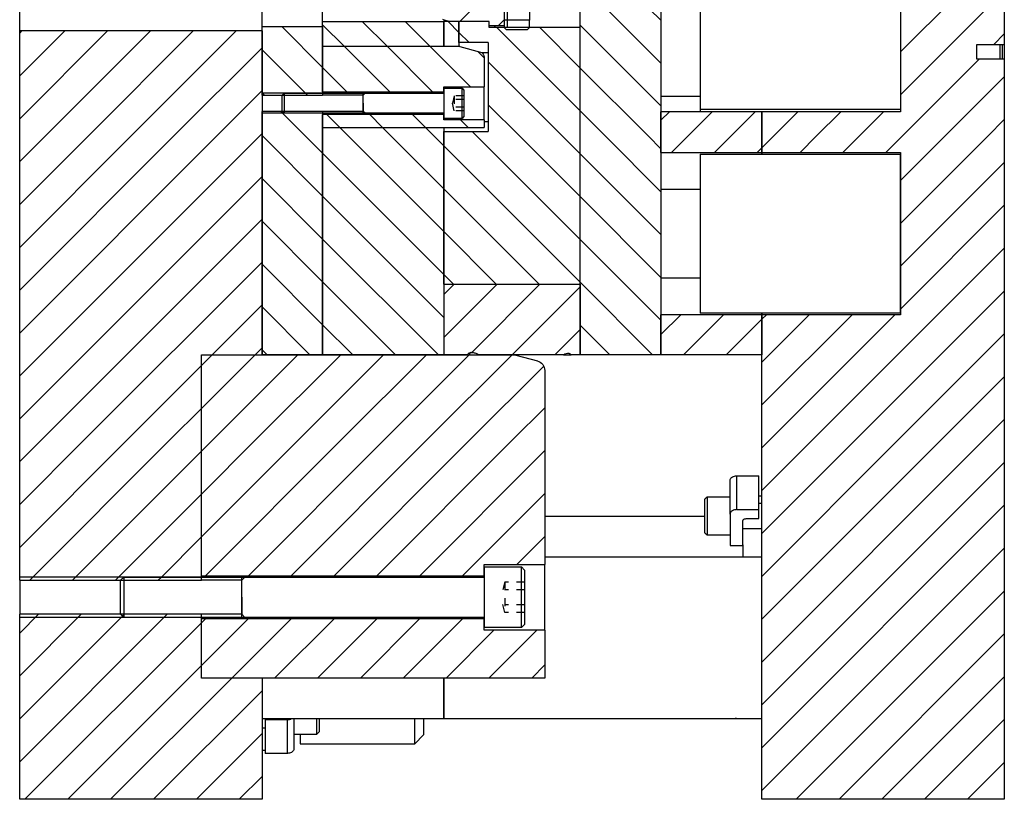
# Model space of a CAD drawing. Header units: inches. Extents: x 3 to 289, y 4 to 291.
# Tile 595 of 634: x 198 to 210, y 160 to 170. Entities that reach past the tile are written whole.
import ezdxf

# ---------------------------------------------------------------- set-up
doc = ezdxf.new("R2010")
doc.units = ezdxf.units.IN
doc.header["$LTSCALE"] = 0.5
doc.header["$MEASUREMENT"] = 0
doc.linetypes.add('HIDDEN', pattern=[0.225, 0.15, -0.075])
doc.layers.add('DBU', color=7, linetype='Continuous')

msp = doc.modelspace()

# ---------------------------------------------------------------- linework, layer by layer
at = {"layer": 'DBU', "color": 190, "linetype": 'Continuous'}
for p, q in [((204.743, 168.087), (204.743, 173.552)), ((205.743, 173.552), (205.743, 168.087)), ((205.743, 169.521), (204.743, 170.521)), ((205.743, 169.521), (204.743, 170.521)), ((205.743, 168.991), (204.743, 169.991)), ((205.743, 168.991), (204.743, 169.991)), ((203.616, 169.507), (203.243, 169.507)), ((203.243, 169.245), (203.243, 169.507)), ((203.616, 169.432), (203.616, 169.507)), ((203.687, 169.432), (203.616, 169.432)), ((203.687, 169.432), (203.687, 169.453)), ((203.688, 169.43), (203.687, 169.432)), ((203.688, 169.453), (203.688, 169.43)), ((203.838, 169.43), (203.688, 169.43)), ((204.743, 168.4), (203.713, 169.43)), ((204.743, 168.4), (203.713, 169.43)), ((204.743, 169.43), (203.838, 169.43)), ((204.743, 168.93), (204.243, 169.43)), ((204.743, 168.93), (204.243, 169.43)), ((205.743, 168.461), (204.743, 169.461)), ((205.743, 168.461), (204.743, 169.461)), ((204.743, 168.087), (204.743, 169.43)), ((203.368, 169.245), (203.243, 169.37)), ((203.368, 169.245), (203.243, 169.37)), ((203.605, 169.245), (203.243, 169.245)), ((203.605, 169.245), (203.605, 168.145)), ((204.526, 168.087), (203.605, 169.008)), ((204.526, 168.087), (203.605, 169.008)), ((205.587, 168.087), (204.743, 168.93)), ((205.587, 168.087), (204.743, 168.93)), ((203.996, 168.087), (203.605, 168.477)), ((203.996, 168.087), (203.605, 168.477)), ((205.056, 168.087), (204.743, 168.4)), ((205.056, 168.087), (204.743, 168.4)), ((203.055, 168.145), (203.605, 168.145)), ((203.055, 168.087), (203.055, 168.145)), ((203.055, 166.257), (203.055, 168.087)), ((203.465, 168.087), (203.408, 168.145)), ((203.465, 168.087), (203.408, 168.145)), ((204.743, 166.809), (203.465, 168.087)), ((204.743, 166.809), (203.465, 168.087)), ((204.743, 167.339), (203.996, 168.087)), ((204.743, 167.339), (203.996, 168.087)), ((204.743, 167.87), (204.526, 168.087)), ((204.743, 167.87), (204.526, 168.087)), ((204.743, 166.257), (204.743, 168.087)), ((204.743, 165.382), (204.743, 168.087)), ((205.743, 167.4), (205.056, 168.087)), ((205.743, 167.4), (205.056, 168.087)), ((205.743, 167.93), (205.587, 168.087)), ((205.743, 167.93), (205.587, 168.087)), ((205.743, 168.087), (205.743, 165.382)), ((204.743, 166.279), (203.055, 167.967)), ((204.743, 166.279), (203.055, 167.967)), ((205.743, 166.87), (204.743, 167.87)), ((205.743, 166.87), (204.743, 167.87)), ((204.235, 166.257), (203.055, 167.436)), ((204.235, 166.257), (203.055, 167.436)), ((205.743, 166.339), (204.743, 167.339)), ((205.743, 166.339), (204.743, 167.339)), ((203.704, 166.257), (203.055, 166.906)), ((203.704, 166.257), (203.055, 166.906)), ((205.743, 165.809), (204.743, 166.809)), ((205.743, 165.809), (204.743, 166.809)), ((203.174, 166.257), (203.055, 166.376)), ((203.174, 166.257), (203.055, 166.376)), ((203.055, 166.257), (204.743, 166.257)), ((205.64, 165.382), (204.743, 166.279)), ((205.64, 165.382), (204.743, 166.279)), ((205.11, 165.382), (204.743, 165.748)), ((205.11, 165.382), (204.743, 165.748)), ((205.743, 165.382), (204.743, 165.382))]:
    msp.add_line(p, q, dxfattribs=at)
at = {"layer": 'DBU', "color": 254, "linetype": 'Continuous'}
for p, q in [((209.993, 170.715), (209.993, 169.222)), ((208.708, 169.129), (209.993, 170.414)), ((208.708, 169.129), (209.993, 170.414)), ((197.805, 169.389), (197.805, 169.9)), ((208.708, 168.598), (209.993, 169.884)), ((208.708, 168.598), (209.993, 169.884)), ((208.708, 169.875), (208.708, 168.389)), ((197.805, 169.363), (197.832, 169.389)), ((197.805, 168.833), (198.362, 169.389)), ((197.805, 168.302), (198.892, 169.389)), ((197.805, 169.363), (197.832, 169.389)), ((197.805, 168.833), (198.362, 169.389)), ((197.805, 168.302), (198.892, 169.389)), ((200.805, 169.389), (197.805, 169.389)), ((197.805, 168.087), (197.805, 169.389)), ((198.12, 168.087), (199.423, 169.389)), ((198.12, 168.087), (199.423, 169.389)), ((198.651, 168.087), (199.953, 169.389)), ((198.651, 168.087), (199.953, 169.389)), ((199.181, 168.087), (200.483, 169.389)), ((199.181, 168.087), (200.483, 169.389)), ((200.805, 169.389), (200.805, 168.087)), ((209.862, 169.222), (209.993, 169.353)), ((209.862, 169.222), (209.993, 169.353)), ((199.711, 168.087), (200.805, 169.181)), ((199.711, 168.087), (200.805, 169.181)), ((209.653, 169.222), (209.993, 169.222)), ((209.653, 169.042), (209.653, 169.222)), ((209.993, 169.222), (209.993, 169.042)), ((208.727, 168.087), (209.682, 169.042)), ((208.727, 168.087), (209.682, 169.042)), ((209.993, 169.042), (209.653, 169.042)), ((209.993, 169.042), (209.993, 168.087)), ((209.257, 168.087), (209.993, 168.823)), ((209.257, 168.087), (209.993, 168.823)), ((200.242, 168.087), (200.805, 168.651)), ((200.242, 168.087), (200.805, 168.651)), ((208.708, 168.389), (206.993, 168.389)), ((206.993, 168.087), (206.993, 168.389)), ((207.136, 168.087), (207.438, 168.389)), ((207.136, 168.087), (207.438, 168.389)), ((207.666, 168.087), (207.968, 168.389)), ((207.666, 168.087), (207.968, 168.389)), ((208.197, 168.087), (208.499, 168.389)), ((208.197, 168.087), (208.499, 168.389)), ((209.788, 168.087), (209.993, 168.293)), ((209.788, 168.087), (209.993, 168.293)), ((197.805, 167.772), (198.12, 168.087)), ((197.805, 167.242), (198.651, 168.087)), ((197.805, 166.711), (199.181, 168.087)), ((197.805, 166.181), (199.711, 168.087)), ((197.805, 165.651), (200.242, 168.087)), ((197.805, 165.12), (200.772, 168.087)), ((197.805, 167.772), (198.12, 168.087)), ((197.805, 167.242), (198.651, 168.087)), ((197.805, 166.711), (199.181, 168.087)), ((197.805, 166.181), (199.711, 168.087)), ((197.805, 165.651), (200.242, 168.087)), ((197.805, 165.12), (200.772, 168.087)), ((197.805, 164.328), (197.805, 168.087)), ((200.772, 168.087), (200.805, 168.12)), ((200.772, 168.087), (200.805, 168.12)), ((200.805, 168.087), (200.805, 165.382)), ((206.993, 167.944), (207.136, 168.087)), ((206.993, 167.944), (207.136, 168.087)), ((206.993, 167.886), (206.993, 168.087)), ((207.465, 167.886), (207.666, 168.087)), ((207.465, 167.886), (207.666, 168.087)), ((207.996, 167.886), (208.197, 168.087)), ((207.996, 167.886), (208.197, 168.087)), ((208.526, 167.886), (208.727, 168.087)), ((208.526, 167.886), (208.727, 168.087)), ((208.708, 167.538), (209.257, 168.087)), ((208.708, 167.007), (209.788, 168.087)), ((208.708, 167.538), (209.257, 168.087)), ((208.708, 167.007), (209.788, 168.087)), ((209.993, 168.087), (209.993, 164.328)), ((206.993, 167.866), (206.993, 167.886)), ((206.993, 167.886), (208.708, 167.886)), ((208.708, 167.886), (208.708, 165.878)), ((208.708, 166.477), (209.993, 167.762)), ((208.708, 166.477), (209.993, 167.762)), ((197.805, 164.59), (200.805, 167.59)), ((197.805, 164.59), (200.805, 167.59)), ((208.708, 165.947), (209.993, 167.232)), ((208.708, 165.947), (209.993, 167.232)), ((198.074, 164.328), (200.805, 167.06)), ((198.074, 164.328), (200.805, 167.06)), ((207.62, 164.328), (209.993, 166.702)), ((207.62, 164.328), (209.993, 166.702)), ((198.604, 164.328), (200.805, 166.529)), ((198.604, 164.328), (200.805, 166.529)), ((208.15, 164.328), (209.993, 166.171)), ((208.15, 164.328), (209.993, 166.171)), ((200.188, 165.382), (200.805, 165.999)), ((200.188, 165.382), (200.805, 165.999)), ((206.993, 165.878), (206.993, 165.898)), ((206.993, 165.823), (207.048, 165.878)), ((206.993, 165.293), (207.579, 165.878)), ((206.993, 164.762), (208.109, 165.878)), ((206.993, 165.823), (207.048, 165.878)), ((206.993, 165.293), (207.579, 165.878)), ((206.993, 164.762), (208.109, 165.878)), ((208.708, 165.878), (206.993, 165.878)), ((206.993, 164.328), (206.993, 165.878)), ((207.089, 164.328), (208.639, 165.878)), ((207.089, 164.328), (208.639, 165.878)), ((208.68, 164.328), (209.993, 165.641)), ((208.68, 164.328), (209.993, 165.641)), ((200.719, 165.382), (200.805, 165.469)), ((200.719, 165.382), (200.805, 165.469)), ((200.055, 164.328), (200.055, 165.382)), ((200.055, 165.382), (200.805, 165.382)), ((199.134, 164.328), (200.055, 165.249)), ((199.134, 164.328), (200.055, 165.249)), ((209.211, 164.328), (209.993, 165.111)), ((209.211, 164.328), (209.993, 165.111)), ((199.665, 164.328), (200.055, 164.719)), ((199.665, 164.328), (200.055, 164.719)), ((209.741, 164.328), (209.993, 164.58)), ((209.741, 164.328), (209.993, 164.58)), ((197.805, 164.06), (198.074, 164.328)), ((197.805, 163.529), (198.604, 164.328)), ((197.805, 162.999), (199.134, 164.328)), ((197.805, 164.06), (198.074, 164.328)), ((197.805, 163.529), (198.604, 164.328)), ((197.805, 162.999), (199.134, 164.328)), ((197.805, 162.593), (197.805, 164.328)), ((197.93, 162.593), (199.665, 164.328)), ((197.93, 162.593), (199.665, 164.328)), ((200.055, 162.593), (200.055, 164.328)), ((206.993, 164.232), (207.089, 164.328)), ((206.993, 163.702), (207.62, 164.328)), ((206.993, 163.171), (208.15, 164.328)), ((206.993, 162.641), (208.68, 164.328)), ((206.993, 162.111), (209.211, 164.328)), ((206.993, 161.58), (209.741, 164.328)), ((206.993, 164.232), (207.089, 164.328)), ((206.993, 163.702), (207.62, 164.328)), ((206.993, 163.171), (208.15, 164.328)), ((206.993, 162.641), (208.68, 164.328)), ((206.993, 162.111), (209.211, 164.328)), ((206.993, 161.58), (209.741, 164.328)), ((206.993, 159.882), (206.993, 164.328)), ((209.993, 164.328), (209.993, 159.882)), ((198.46, 162.593), (200.055, 164.188)), ((198.46, 162.593), (200.055, 164.188)), ((206.993, 161.05), (209.993, 164.05)), ((206.993, 161.05), (209.993, 164.05)), ((198.99, 162.593), (200.055, 163.658)), ((198.99, 162.593), (200.055, 163.658)), ((206.993, 160.52), (209.993, 163.52)), ((206.993, 160.52), (209.993, 163.52)), ((199.56, 162.632), (200.055, 163.128)), ((199.56, 162.632), (200.055, 163.128)), ((206.993, 159.989), (209.993, 162.989)), ((206.993, 159.989), (209.993, 162.989)), ((197.805, 162.593), (200.055, 162.593)), ((197.805, 162.593), (197.805, 162.171)), ((199.521, 162.593), (199.56, 162.632)), ((200.051, 162.593), (200.055, 162.597)), ((207.416, 159.882), (209.993, 162.459)), ((207.416, 159.882), (209.993, 162.459)), ((197.805, 161.938), (198.038, 162.171)), ((197.805, 161.408), (198.568, 162.171)), ((197.805, 161.938), (198.038, 162.171)), ((197.805, 161.408), (198.568, 162.171)), ((200.055, 162.171), (197.805, 162.171)), ((197.805, 159.882), (197.805, 162.171)), ((197.805, 160.878), (199.077, 162.149)), ((197.805, 160.878), (199.077, 162.149)), ((197.805, 160.347), (199.59, 162.132)), ((197.805, 160.347), (199.59, 162.132)), ((199.077, 162.149), (199.099, 162.171)), ((199.59, 162.132), (199.629, 162.171)), ((200.055, 161.382), (200.055, 162.171)), ((197.87, 159.882), (200.055, 162.067)), ((197.87, 159.882), (200.055, 162.067)), ((207.947, 159.882), (209.993, 161.929)), ((207.947, 159.882), (209.993, 161.929)), ((198.401, 159.882), (200.055, 161.537)), ((198.401, 159.882), (200.055, 161.537)), ((198.931, 159.882), (200.431, 161.382)), ((198.931, 159.882), (200.431, 161.382)), ((200.805, 161.382), (200.055, 161.382)), ((200.805, 161.382), (200.805, 159.882)), ((208.477, 159.882), (209.993, 161.398)), ((208.477, 159.882), (209.993, 161.398)), ((199.461, 159.882), (200.805, 161.226)), ((199.461, 159.882), (200.805, 161.226)), ((209.007, 159.882), (209.993, 160.868)), ((209.007, 159.882), (209.993, 160.868)), ((199.992, 159.882), (200.805, 160.696)), ((199.992, 159.882), (200.805, 160.696)), ((209.538, 159.882), (209.993, 160.338)), ((209.538, 159.882), (209.993, 160.338)), ((200.522, 159.882), (200.805, 160.165)), ((200.522, 159.882), (200.805, 160.165)), ((200.805, 159.882), (197.805, 159.882)), ((209.993, 159.882), (206.993, 159.882))]:
    msp.add_line(p, q, dxfattribs=at)
at = {"layer": 'DBU', "color": 9, "linetype": 'Continuous'}
for p, q in [((200.805, 169.439), (200.805, 169.85)), ((201.555, 169.503), (201.555, 169.787)), ((203.253, 169.507), (203.528, 169.782)), ((203.253, 169.507), (203.528, 169.782)), ((203.803, 169.836), (203.803, 169.453)), ((201.555, 169.439), (200.805, 169.439)), ((200.805, 168.595), (200.805, 169.439)), ((201.555, 168.936), (201.053, 169.439)), ((201.555, 168.936), (201.053, 169.439)), ((203.055, 169.503), (201.555, 169.503)), ((201.555, 169.195), (201.555, 169.503)), ((201.827, 169.195), (201.555, 169.467)), ((201.827, 169.195), (201.555, 169.467)), ((201.555, 169.439), (201.555, 168.595)), ((202.358, 169.195), (202.05, 169.503)), ((202.358, 169.195), (202.05, 169.503)), ((202.888, 169.195), (202.58, 169.503)), ((202.888, 169.195), (202.58, 169.503)), ((203.065, 169.521), (203.044, 169.53)), ((203.055, 169.503), (203.055, 169.195)), ((203.088, 169.515), (203.065, 169.521)), ((203.11, 169.51), (203.088, 169.515)), ((203.133, 169.508), (203.11, 169.51)), ((203.153, 169.507), (203.133, 169.508)), ((203.616, 169.507), (203.153, 169.507)), ((203.616, 169.453), (203.616, 169.507)), ((203.803, 169.453), (203.616, 169.453)), ((203.729, 169.453), (203.803, 169.527)), ((203.729, 169.453), (203.803, 169.527)), ((203.255, 169.195), (201.555, 169.195)), ((201.555, 168.635), (201.555, 169.195)), ((203.055, 169.195), (201.555, 169.195)), ((202.387, 168.635), (201.827, 169.195)), ((202.387, 168.635), (201.827, 169.195)), ((202.917, 168.635), (202.358, 169.195)), ((202.917, 168.635), (202.358, 169.195)), ((203.385, 168.698), (202.888, 169.195)), ((203.385, 168.698), (202.888, 169.195)), ((203.255, 169.195), (203.509, 169.127)), ((201.342, 168.62), (200.805, 169.156)), ((201.342, 168.62), (200.805, 169.156)), ((203.555, 169.058), (203.478, 169.135)), ((203.555, 169.058), (203.478, 169.135)), ((203.555, 169.066), (203.555, 168.698)), ((201.856, 168.635), (201.555, 168.936)), ((201.856, 168.635), (201.555, 168.936)), ((203.055, 168.698), (203.555, 168.698)), ((203.055, 168.635), (203.055, 168.698)), ((203.555, 168.291), (203.555, 168.698)), ((200.836, 168.595), (200.805, 168.626)), ((200.836, 168.595), (200.805, 168.626)), ((200.805, 168.595), (201.555, 168.595)), ((201.366, 168.595), (201.342, 168.62)), ((201.555, 168.635), (203.055, 168.635)), ((201.555, 168.394), (200.805, 168.394)), ((200.805, 168.087), (200.805, 168.394)), ((201.344, 168.087), (201.037, 168.394)), ((201.344, 168.087), (201.037, 168.394)), ((201.555, 168.394), (201.555, 168.087)), ((203.055, 168.354), (201.555, 168.354)), ((201.555, 168.195), (201.555, 168.354)), ((201.767, 168.195), (201.607, 168.354)), ((201.767, 168.195), (201.607, 168.354)), ((202.297, 168.195), (202.138, 168.354)), ((202.297, 168.195), (202.138, 168.354)), ((202.827, 168.195), (202.668, 168.354)), ((202.827, 168.195), (202.668, 168.354)), ((203.055, 168.291), (203.055, 168.354)), ((201.555, 168.195), (203.555, 168.195)), ((201.555, 168.195), (203.055, 168.195)), ((201.555, 168.087), (201.555, 168.195)), ((201.874, 168.087), (201.767, 168.195)), ((201.874, 168.087), (201.767, 168.195)), ((202.405, 168.087), (202.297, 168.195)), ((202.405, 168.087), (202.297, 168.195)), ((202.935, 168.087), (202.827, 168.195)), ((202.935, 168.087), (202.827, 168.195)), ((203.555, 168.291), (203.055, 168.291)), ((203.055, 168.195), (203.055, 168.087)), ((203.358, 168.195), (203.261, 168.291)), ((203.358, 168.195), (203.261, 168.291)), ((203.555, 168.291), (203.555, 168.195)), ((200.814, 168.087), (200.805, 168.095)), ((200.814, 168.087), (200.805, 168.095)), ((200.805, 165.382), (200.805, 168.087)), ((201.555, 167.345), (200.814, 168.087)), ((201.555, 167.345), (200.814, 168.087)), ((201.555, 167.876), (201.344, 168.087)), ((201.555, 167.876), (201.344, 168.087)), ((201.555, 168.087), (201.555, 165.382)), ((201.555, 165.382), (201.555, 168.087)), ((203.055, 166.906), (201.874, 168.087)), ((203.055, 166.906), (201.874, 168.087)), ((203.055, 167.436), (202.405, 168.087)), ((203.055, 167.436), (202.405, 168.087)), ((203.055, 167.967), (202.935, 168.087)), ((203.055, 167.967), (202.935, 168.087)), ((203.055, 168.087), (203.055, 165.382)), ((203.055, 166.376), (201.555, 167.876)), ((203.055, 166.376), (201.555, 167.876)), ((201.555, 166.815), (200.805, 167.565)), ((201.555, 166.815), (200.805, 167.565)), ((203.055, 165.845), (201.555, 167.345)), ((203.055, 165.845), (201.555, 167.345)), ((201.555, 166.285), (200.805, 167.035)), ((201.555, 166.285), (200.805, 167.035)), ((202.988, 165.382), (201.555, 166.815)), ((202.988, 165.382), (201.555, 166.815)), ((201.555, 165.754), (200.805, 166.504)), ((201.555, 165.754), (200.805, 166.504)), ((202.458, 165.382), (201.555, 166.285)), ((202.458, 165.382), (201.555, 166.285)), ((203.055, 166.128), (203.185, 166.257)), ((203.055, 165.597), (203.715, 166.257)), ((203.055, 166.128), (203.185, 166.257)), ((203.055, 165.597), (203.715, 166.257)), ((203.055, 166.257), (203.055, 165.382)), ((203.055, 166.257), (204.743, 166.257)), ((203.4, 165.412), (204.245, 166.257)), ((203.4, 165.412), (204.245, 166.257)), ((204.743, 166.257), (204.743, 165.382)), ((203.901, 165.382), (204.743, 166.225)), ((203.901, 165.382), (204.743, 166.225)), ((201.397, 165.382), (200.805, 165.974)), ((201.397, 165.382), (200.805, 165.974)), ((201.928, 165.382), (201.555, 165.754)), ((201.928, 165.382), (201.555, 165.754)), ((204.431, 165.382), (204.743, 165.694)), ((204.431, 165.382), (204.743, 165.694)), ((200.867, 165.382), (200.805, 165.444)), ((200.867, 165.382), (200.805, 165.444)), ((203.402, 165.412), (203.41, 165.411)), ((203.41, 165.411), (203.419, 165.41)), ((203.419, 165.41), (203.429, 165.408)), ((203.429, 165.408), (203.439, 165.406)), ((203.439, 165.406), (203.451, 165.403)), ((203.451, 165.403), (203.464, 165.398)), ((203.464, 165.398), (203.478, 165.391)), ((203.478, 165.391), (203.491, 165.382)), ((204.537, 165.382), (204.553, 165.393)), ((204.553, 165.393), (204.569, 165.4)), ((200.055, 165.249), (200.188, 165.382)), ((200.055, 164.719), (200.719, 165.382)), ((200.055, 165.249), (200.188, 165.382)), ((200.055, 164.719), (200.719, 165.382)), ((200.055, 164.328), (200.055, 165.382)), ((200.055, 165.382), (203.914, 165.382)), ((200.195, 164.328), (201.249, 165.382)), ((200.195, 164.328), (201.249, 165.382)), ((200.725, 164.328), (201.779, 165.382)), ((200.725, 164.328), (201.779, 165.382)), ((201.555, 165.382), (200.805, 165.382)), ((201.256, 164.328), (202.31, 165.382)), ((201.256, 164.328), (202.31, 165.382)), ((203.055, 165.382), (201.555, 165.382)), ((201.786, 164.328), (202.84, 165.382)), ((201.786, 164.328), (202.84, 165.382)), ((202.316, 164.328), (203.37, 165.382)), ((202.316, 164.328), (203.37, 165.382)), ((202.847, 164.328), (203.901, 165.382)), ((202.847, 164.328), (203.901, 165.382)), ((203.344, 165.382), (203.055, 165.382)), ((204.537, 165.382), (203.491, 165.382)), ((203.946, 165.378), (204.213, 165.306)), ((204.537, 165.382), (204.615, 165.382)), ((204.615, 165.382), (204.631, 165.382)), ((204.743, 165.382), (204.631, 165.382)), ((203.377, 164.328), (204.292, 165.243)), ((203.377, 164.328), (204.292, 165.243)), ((204.305, 165.186), (204.305, 164.328)), ((203.907, 164.328), (204.305, 164.726)), ((203.907, 164.328), (204.305, 164.726)), ((200.055, 164.188), (200.195, 164.328)), ((200.055, 163.658), (200.725, 164.328)), ((200.055, 163.128), (201.256, 164.328)), ((200.055, 164.188), (200.195, 164.328)), ((200.055, 163.658), (200.725, 164.328)), ((200.055, 163.128), (201.256, 164.328)), ((200.055, 162.648), (200.055, 164.328)), ((200.106, 162.648), (201.786, 164.328)), ((200.106, 162.648), (201.786, 164.328)), ((200.636, 162.648), (202.316, 164.328)), ((200.636, 162.648), (202.316, 164.328)), ((201.166, 162.648), (202.847, 164.328)), ((201.166, 162.648), (202.847, 164.328)), ((201.697, 162.648), (203.377, 164.328)), ((201.697, 162.648), (203.377, 164.328)), ((202.227, 162.648), (203.907, 164.328)), ((202.227, 162.648), (203.907, 164.328)), ((204.305, 164.328), (204.305, 162.788)), ((202.757, 162.648), (204.305, 164.196)), ((202.757, 162.648), (204.305, 164.196)), ((203.288, 162.648), (204.305, 163.665)), ((203.288, 162.648), (204.305, 163.665)), ((203.959, 162.788), (204.305, 163.135)), ((203.959, 162.788), (204.305, 163.135)), ((204.305, 162.882), (206.993, 162.882)), ((203.555, 162.788), (204.305, 162.788)), ((203.555, 162.648), (203.555, 162.788)), ((204.305, 161.976), (204.305, 162.788)), ((200.055, 162.648), (203.555, 162.648)), ((200.055, 162.067), (200.105, 162.116)), ((200.055, 161.537), (200.635, 162.116)), ((200.055, 162.067), (200.105, 162.116)), ((200.055, 161.537), (200.635, 162.116)), ((203.555, 162.116), (200.055, 162.116)), ((200.055, 161.382), (200.055, 162.116)), ((200.431, 161.382), (201.165, 162.116)), ((200.431, 161.382), (201.165, 162.116)), ((200.961, 161.382), (201.696, 162.116)), ((200.961, 161.382), (201.696, 162.116)), ((201.492, 161.382), (202.226, 162.116)), ((201.492, 161.382), (202.226, 162.116)), ((202.022, 161.382), (202.756, 162.116)), ((202.022, 161.382), (202.756, 162.116)), ((202.552, 161.382), (203.287, 162.116)), ((202.552, 161.382), (203.287, 162.116)), ((203.555, 161.976), (203.555, 162.116)), ((203.083, 161.382), (203.676, 161.976)), ((203.083, 161.382), (203.676, 161.976)), ((204.305, 161.976), (203.555, 161.976)), ((203.613, 161.382), (204.207, 161.976)), ((203.613, 161.382), (204.207, 161.976)), ((204.305, 161.976), (204.305, 161.382)), ((204.143, 161.382), (204.305, 161.544)), ((204.143, 161.382), (204.305, 161.544)), ((204.305, 161.382), (200.055, 161.382)), ((203.055, 160.882), (203.055, 161.382)), ((203.055, 161.382), (203.055, 160.882)), ((200.805, 160.882), (203.055, 160.882)), ((203.055, 160.882), (206.993, 160.882))]:
    msp.add_line(p, q, dxfattribs=at)
at = {"layer": 'DBU', "color": 4, "linetype": 'Continuous'}
for p, q in [((203.838, 169.859), (203.838, 169.43)), ((203.605, 169.12), (203.525, 169.12)), ((203.555, 168.27), (203.605, 168.27)), ((203.374, 165.392), (203.371, 165.383)), ((203.378, 165.399), (203.374, 165.392)), ((203.383, 165.405), (203.378, 165.399)), ((203.388, 165.409), (203.383, 165.405)), ((203.393, 165.412), (203.388, 165.409)), ((204.607, 165.4), (204.611, 165.393)), ((204.611, 165.393), (204.614, 165.384)), ((203.371, 165.383), (203.371, 165.382)), ((204.614, 165.384), (204.615, 165.382)), ((206.678, 163.884), (206.678, 163.466)), ((206.678, 160.882), (206.678, 160.881)), ((201.12, 160.45), (201.12, 160.867))]:
    msp.add_line(p, q, dxfattribs=at)
at = {"layer": 'DBU', "color": 96, "linetype": 'Continuous'}
for p, q in [((206.227, 169.875), (206.227, 168.416)), ((208.708, 169.848), (208.708, 168.416)), ((205.743, 168.581), (206.227, 168.581)), ((208.708, 168.416), (206.227, 168.416)), ((206.227, 168.416), (206.227, 168.389)), ((206.227, 167.866), (208.708, 167.866)), ((206.227, 167.866), (206.227, 165.898)), ((208.708, 165.898), (208.708, 167.866)), ((205.743, 167.433), (205.743, 166.331)), ((205.743, 167.433), (206.227, 167.433)), ((206.227, 166.331), (205.743, 166.331)), ((208.708, 165.898), (206.227, 165.898))]:
    msp.add_line(p, q, dxfattribs=at)
at = {"layer": 'DBU', "color": 30, "linetype": 'Continuous'}
for p, q in [((204.116, 169.645), (204.116, 169.523)), ((203.055, 169.525), (203.055, 169.506)), ((203.243, 169.506), (203.055, 169.506)), ((203.055, 169.195), (203.055, 169.506)), ((203.243, 169.37), (203.107, 169.506)), ((203.243, 169.37), (203.107, 169.506)), ((203.243, 169.506), (203.243, 169.195)), ((204.116, 169.523), (203.803, 169.523)), ((203.803, 169.523), (203.803, 169.432)), ((203.803, 169.432), (203.828, 169.406)), ((204.091, 169.406), (204.116, 169.432)), ((204.116, 169.432), (204.116, 169.523)), ((203.828, 169.406), (204.091, 169.406)), ((203.243, 169.195), (203.055, 169.195))]:
    msp.add_line(p, q, dxfattribs=at)
at = {"layer": 'DBU', "color": 132, "linetype": 'Continuous'}
for p, q in [((209.944, 169.042), (209.944, 169.222)), ((209.968, 169.222), (209.968, 169.042)), ((203.055, 168.682), (203.055, 168.307)), ((203.055, 168.682), (203.281, 168.682)), ((203.281, 168.307), (203.281, 168.682)), ((203.281, 168.682), (203.305, 168.658)), ((201.055, 168.595), (201.08, 168.62)), ((201.055, 168.394), (201.055, 168.595)), ((201.08, 168.62), (201.08, 168.37)), ((201.08, 168.62), (202.055, 168.62)), ((202.055, 168.37), (202.055, 168.62)), ((202.055, 168.62), (203.055, 168.62)), ((203.305, 168.658), (203.305, 168.332)), ((201.08, 168.37), (201.055, 168.394)), ((202.055, 168.37), (201.08, 168.37)), ((203.055, 168.37), (202.055, 168.37)), ((203.305, 168.332), (203.281, 168.307)), ((205.743, 168.285), (205.847, 168.389)), ((205.743, 168.285), (205.847, 168.389)), ((206.993, 168.389), (205.743, 168.389)), ((205.743, 168.087), (205.743, 168.389)), ((206.075, 168.087), (206.377, 168.389)), ((206.075, 168.087), (206.377, 168.389)), ((206.606, 168.087), (206.908, 168.389)), ((206.606, 168.087), (206.908, 168.389)), ((206.993, 168.389), (206.993, 168.087)), ((203.281, 168.307), (203.055, 168.307)), ((205.743, 167.886), (205.743, 168.087)), ((205.874, 167.886), (206.075, 168.087)), ((205.874, 167.886), (206.075, 168.087)), ((206.405, 167.886), (206.606, 168.087)), ((206.405, 167.886), (206.606, 168.087)), ((206.993, 168.087), (206.993, 167.886)), ((205.743, 167.886), (206.993, 167.886)), ((206.935, 167.886), (206.993, 167.944)), ((206.935, 167.886), (206.993, 167.944)), ((206.993, 167.886), (206.993, 167.866)), ((206.993, 165.898), (206.993, 165.878)), ((205.743, 165.634), (205.988, 165.878)), ((205.743, 165.634), (205.988, 165.878)), ((205.743, 165.382), (205.743, 165.878)), ((206.993, 165.878), (205.743, 165.878)), ((206.022, 165.382), (206.518, 165.878)), ((206.022, 165.382), (206.518, 165.878)), ((206.552, 165.382), (206.993, 165.823)), ((206.552, 165.382), (206.993, 165.823)), ((206.993, 165.878), (206.993, 165.382)), ((206.993, 165.382), (205.743, 165.382)), ((206.315, 163.622), (206.287, 163.594)), ((206.287, 163.181), (206.287, 163.594)), ((206.315, 163.622), (206.315, 163.153)), ((206.6, 163.622), (206.315, 163.622)), ((206.993, 163.544), (206.954, 163.544)), ((206.757, 163.231), (206.993, 163.231)), ((206.287, 163.181), (206.315, 163.153)), ((206.315, 163.153), (206.6, 163.153)), ((203.555, 162.757), (203.555, 162.007)), ((203.555, 162.757), (204.016, 162.757)), ((204.016, 162.007), (204.016, 162.757)), ((204.016, 162.757), (204.055, 162.718)), ((204.055, 162.718), (204.055, 162.046)), ((199.055, 162.593), (199.094, 162.632)), ((199.055, 162.171), (199.055, 162.593)), ((199.094, 162.632), (199.094, 162.132)), ((199.094, 162.632), (200.555, 162.632)), ((200.555, 162.132), (200.555, 162.632)), ((200.555, 162.632), (203.555, 162.632)), ((199.094, 162.132), (199.055, 162.171)), ((200.555, 162.132), (199.094, 162.132)), ((203.555, 162.132), (200.555, 162.132)), ((204.016, 162.007), (203.555, 162.007)), ((204.055, 162.046), (204.016, 162.007)), ((201.483, 160.689), (201.483, 160.882)), ((201.511, 160.882), (201.511, 160.717)), ((200.805, 160.767), (200.844, 160.767)), ((201.199, 160.689), (201.483, 160.689)), ((201.483, 160.689), (201.511, 160.717))]:
    msp.add_line(p, q, dxfattribs=at)
at = {"layer": 'DBU', "color": 2, "linetype": 'Continuous'}
for p, q in [((201.555, 168.62), (200.805, 168.62)), ((202.055, 168.595), (201.555, 168.595)), ((202.08, 168.62), (202.055, 168.595)), ((202.055, 168.495), (202.055, 168.595)), ((202.055, 168.495), (202.055, 168.394)), ((201.555, 168.37), (200.805, 168.37)), ((202.055, 168.394), (201.555, 168.394)), ((202.08, 168.37), (202.055, 168.394)), ((206.6, 163.828), (206.601, 163.838)), ((206.6, 163.41), (206.6, 163.828)), ((206.601, 163.838), (206.604, 163.847)), ((206.604, 163.847), (206.61, 163.856)), ((206.61, 163.856), (206.618, 163.864)), ((206.618, 163.864), (206.628, 163.871)), ((206.628, 163.871), (206.639, 163.876)), ((206.639, 163.876), (206.652, 163.88)), ((206.652, 163.88), (206.665, 163.883)), ((206.665, 163.883), (206.678, 163.884)), ((206.678, 163.884), (206.954, 163.884)), ((206.954, 163.466), (206.954, 163.884)), ((206.618, 163.446), (206.61, 163.438)), ((206.628, 163.453), (206.618, 163.446)), ((206.639, 163.459), (206.628, 163.453)), ((206.652, 163.463), (206.639, 163.459)), ((206.665, 163.465), (206.652, 163.463)), ((206.678, 163.466), (206.665, 163.465)), ((206.678, 163.466), (206.954, 163.466)), ((206.954, 163.355), (206.954, 163.466)), ((206.601, 163.42), (206.6, 163.41)), ((206.6, 163.41), (206.6, 163.021)), ((206.604, 163.429), (206.601, 163.42)), ((206.61, 163.438), (206.604, 163.429)), ((206.757, 163.327), (206.758, 163.332)), ((206.757, 163.032), (206.757, 163.327)), ((206.758, 163.332), (206.76, 163.336)), ((206.76, 163.336), (206.762, 163.341)), ((206.762, 163.341), (206.766, 163.345)), ((206.766, 163.345), (206.771, 163.348)), ((206.771, 163.348), (206.777, 163.351)), ((206.777, 163.351), (206.783, 163.353)), ((206.783, 163.353), (206.79, 163.354)), ((206.79, 163.354), (206.797, 163.355)), ((206.797, 163.355), (206.954, 163.355)), ((206.6, 163.021), (206.757, 163.021)), ((200.055, 162.632), (197.805, 162.632)), ((200.555, 162.593), (200.055, 162.593)), ((200.594, 162.632), (200.555, 162.593)), ((200.555, 162.382), (200.555, 162.593)), ((200.555, 162.382), (200.555, 162.171)), ((200.055, 162.132), (197.805, 162.132)), ((200.555, 162.171), (200.055, 162.171)), ((200.594, 162.132), (200.555, 162.171)), ((200.844, 160.882), (200.844, 160.867)), ((201.171, 160.88), (201.173, 160.882)), ((201.199, 160.882), (201.199, 160.505)), ((206.665, 160.881), (206.66, 160.882)), ((206.954, 160.881), (206.954, 160.882)), ((201.12, 160.867), (200.844, 160.867)), ((200.844, 160.867), (200.844, 160.45)), ((201.12, 160.867), (201.134, 160.868)), ((201.134, 160.868), (201.147, 160.871)), ((201.147, 160.871), (201.159, 160.875)), ((201.159, 160.875), (201.171, 160.88)), ((206.678, 160.881), (206.665, 160.881)), ((206.678, 160.881), (206.954, 160.881)), ((201.12, 160.45), (200.844, 160.45)), ((201.134, 160.451), (201.12, 160.45)), ((201.147, 160.453), (201.134, 160.451)), ((201.159, 160.457), (201.147, 160.453)), ((201.171, 160.463), (201.159, 160.457)), ((201.18, 160.47), (201.171, 160.463)), ((201.188, 160.478), (201.18, 160.47)), ((201.194, 160.486), (201.188, 160.478)), ((201.198, 160.496), (201.194, 160.486)), ((201.199, 160.505), (201.198, 160.496))]:
    msp.add_line(p, q, dxfattribs=at)
at = {"layer": 'DBU', "color": 254, "linetype": 'HIDDEN'}
for p, q in [((203.185, 168.588), (203.162, 168.495)), ((203.305, 168.588), (203.185, 168.588)), ((203.185, 168.588), (203.185, 168.401)), ((203.185, 168.401), (203.162, 168.495)), ((203.305, 168.541), (203.185, 168.541)), ((203.305, 168.448), (203.185, 168.448)), ((203.305, 168.401), (203.185, 168.401)), ((203.81, 162.57), (203.763, 162.382)), ((204.055, 162.57), (203.81, 162.57)), ((203.81, 162.57), (203.81, 162.195)), ((204.055, 162.476), (203.81, 162.476)), ((203.81, 162.195), (203.763, 162.382)), ((204.055, 162.288), (203.81, 162.288)), ((204.055, 162.195), (203.81, 162.195))]:
    msp.add_line(p, q, dxfattribs=at)
at = {"layer": 'DBU', "color": 136, "linetype": 'Continuous'}
for p, q in [((206.993, 163.632), (206.954, 163.632)), ((206.287, 163.382), (204.305, 163.382)), ((206.757, 163.032), (206.757, 162.882)), ((202.697, 160.57), (202.697, 160.882)), ((202.805, 160.882), (202.805, 160.678)), ((201.277, 160.689), (201.277, 160.57)), ((202.697, 160.57), (202.805, 160.678)), ((201.277, 160.57), (202.697, 160.57)), ((200.805, 160.491), (200.844, 160.491))]:
    msp.add_line(p, q, dxfattribs=at)
at = {"layer": 'DBU', "color": 9, "linetype": 'Continuous', "extrusion": (0, 0, -1)}
for centre, radius, start, end in [((-203.493, 169.066), 0.0625, 105, 180), ((-203.397, 165.35), 0.0621, 31.5735, 93.8978), ((-204.588, 165.35), 0.0535, 69.5954, 142.594), ((-203.914, 165.257), 0.125, 90, 105), ((-204.18, 165.186), 0.125, 105, 180)]:
    msp.add_arc(centre, radius, start, end, dxfattribs=at)

doc.saveas('drawing.dxf')
